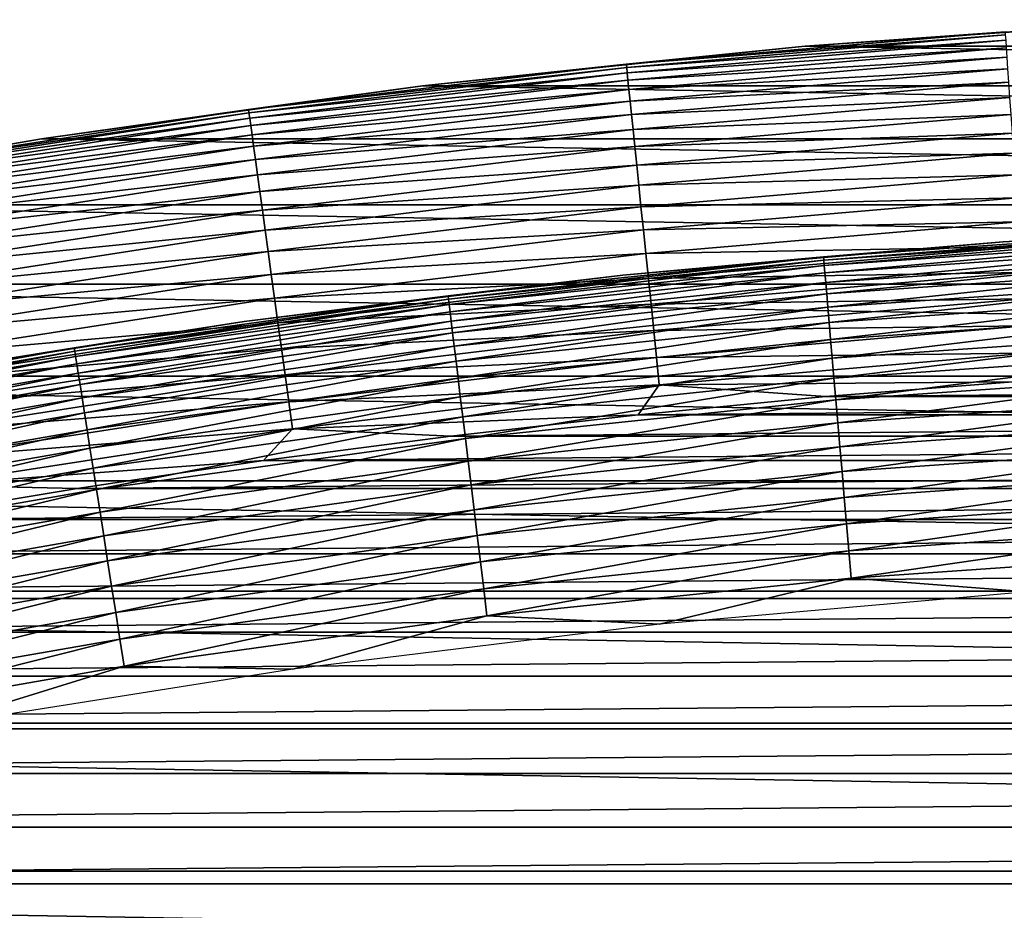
# Model space of a CAD drawing. Header units: millimetres. Extents: x -161 to 161, y -94 to 1149.
# Tile 251 of 656: x -79.97 to -77.17, y -28.38 to -25.84. Entities that reach past the tile are written whole.
import ezdxf

# ---------------------------------------------------------------- set-up
doc = ezdxf.new("R2010")
doc.units = ezdxf.units.MM
doc.header["$LTSCALE"] = 81.481481
for name, color, linetype in [('433', 7, 'CONTINUOUS'), ('434', 7, 'CONTINUOUS'), ('435', 7, 'CONTINUOUS'), ('437', 7, 'CONTINUOUS'), ('438', 7, 'CONTINUOUS')]:
    doc.layers.add(name, color=color, linetype=linetype)

msp = doc.modelspace()

# ---------------------------------------------------------------- linework, layer by layer
at = {"layer": '433', "linetype": 'CONTINUOUS'}
for points in [[(-77.145, -26.8749, -46.2096), (-77.679, -26.917, -46.2096), (-72.855, -26.8749, -46.2096), (-77.145, -26.8749, -46.2096)], [(-72.855, -26.8749, -46.2096), (-77.679, -26.917, -46.2096), (-72.321, -26.917, -46.2096), (-72.855, -26.8749, -46.2096)], [(-77.679, -26.917, -46.2096), (-78.2132, -26.9685, -46.2096), (-72.321, -26.917, -46.2096), (-77.679, -26.917, -46.2096)], [(-72.321, -26.917, -46.2096), (-78.2132, -26.9685, -46.2096), (-71.7868, -26.9685, -46.2096), (-72.321, -26.917, -46.2096)], [(-78.2132, -26.9685, -46.2096), (-78.7469, -27.0294, -46.2096), (-71.7868, -26.9685, -46.2096), (-78.2132, -26.9685, -46.2096)], [(-71.7868, -26.9685, -46.2096), (-78.7469, -27.0294, -46.2096), (-71.253, -27.0294, -46.2096), (-71.7868, -26.9685, -46.2096)], [(-78.7469, -27.0294, -46.2096), (-79.2798, -27.0995, -46.2096), (-71.253, -27.0294, -46.2096), (-78.7469, -27.0294, -46.2096)], [(-71.253, -27.0294, -46.2096), (-79.2798, -27.0995, -46.2096), (-70.7201, -27.0995, -46.2096), (-71.253, -27.0294, -46.2096)], [(-79.2798, -27.0995, -46.2096), (-79.8114, -27.179, -46.2096), (-70.7201, -27.0995, -46.2096), (-79.2798, -27.0995, -46.2096)], [(-70.7201, -27.0995, -46.2096), (-79.8114, -27.179, -46.2096), (-70.1886, -27.179, -46.2096), (-70.7201, -27.0995, -46.2096)], [(-79.8114, -27.179, -46.2096), (-80.3411, -27.2675, -46.2096), (-70.1886, -27.179, -46.2096), (-79.8114, -27.179, -46.2096)], [(-70.1886, -27.179, -46.2096), (-80.3411, -27.2675, -46.2096), (-69.6589, -27.2675, -46.2096), (-70.1886, -27.179, -46.2096)], [(-80.3411, -27.2675, -46.2096), (-80.8685, -27.3652, -46.2096), (-69.6589, -27.2675, -46.2096), (-80.3411, -27.2675, -46.2096)], [(-69.6589, -27.2675, -46.2096), (-80.8685, -27.3652, -46.2096), (-69.1315, -27.3652, -46.2096), (-69.6589, -27.2675, -46.2096)], [(-80.8685, -27.3652, -46.2096), (-81.3931, -27.4719, -46.2096), (-69.1315, -27.3652, -46.2096), (-80.8685, -27.3652, -46.2096)], [(-69.1315, -27.3652, -46.2096), (-81.3931, -27.4719, -46.2096), (-68.6068, -27.4719, -46.2096), (-69.1315, -27.3652, -46.2096)], [(-81.3931, -27.4719, -46.2096), (-81.9163, -27.588, -46.2096), (-68.6068, -27.4719, -46.2096), (-81.3931, -27.4719, -46.2096)], [(-68.6068, -27.4719, -46.2096), (-81.9163, -27.588, -46.2096), (-68.0837, -27.588, -46.2096), (-68.6068, -27.4719, -46.2096)], [(-81.9163, -27.588, -46.2096), (-82.4382, -27.7134, -46.2096), (-68.0837, -27.588, -46.2096), (-81.9163, -27.588, -46.2096)], [(-68.0837, -27.588, -46.2096), (-82.4382, -27.7134, -46.2096), (-67.5617, -27.7134, -46.2096), (-68.0837, -27.588, -46.2096)], [(-82.4382, -27.7134, -46.2096), (-82.9584, -27.848, -46.2096), (-67.5617, -27.7134, -46.2096), (-82.4382, -27.7134, -46.2096)], [(-67.5617, -27.7134, -46.2096), (-82.9584, -27.848, -46.2096), (-67.0416, -27.848, -46.2096), (-67.5617, -27.7134, -46.2096)], [(-82.9584, -27.848, -46.2096), (-83.4764, -27.9916, -46.2096), (-67.0416, -27.848, -46.2096), (-82.9584, -27.848, -46.2096)], [(-67.0416, -27.848, -46.2096), (-83.4764, -27.9916, -46.2096), (-66.5236, -27.9916, -46.2096), (-67.0416, -27.848, -46.2096)], [(-83.4764, -27.9916, -46.2096), (-83.9917, -28.1442, -46.2096), (-66.5236, -27.9916, -46.2096), (-83.4764, -27.9916, -46.2096)], [(-66.5236, -27.9916, -46.2096), (-83.9917, -28.1442, -46.2096), (-66.0083, -28.1442, -46.2096), (-66.5236, -27.9916, -46.2096)], [(-83.9917, -28.1442, -46.2096), (-84.5038, -28.3056, -46.2096), (-66.0083, -28.1442, -46.2096), (-83.9917, -28.1442, -46.2096)], [(-66.0083, -28.1442, -46.2096), (-84.5038, -28.3056, -46.2096), (-65.4962, -28.3056, -46.2096), (-66.0083, -28.1442, -46.2096)], [(-84.5038, -28.3056, -46.2096), (-85.0123, -28.4757, -46.2096), (-65.4962, -28.3056, -46.2096), (-84.5038, -28.3056, -46.2096)], [(-65.4962, -28.3056, -46.2096), (-85.0123, -28.4757, -46.2096), (-64.9877, -28.4757, -46.2096), (-65.4962, -28.3056, -46.2096)]]:
    msp.add_3dface(points, dxfattribs=at)
at = {"layer": '434', "linetype": 'CONTINUOUS'}
for points in [[(-76.6435, -25.8426, -66.2096), (-72.2627, -25.9182, -66.2096), (-77.7373, -25.9182, -66.2096), (-76.6435, -25.8426, -66.2096)], [(-77.7373, -25.9182, -66.2096), (-71.1734, -26.0315, -66.2096), (-78.8266, -26.0315, -66.2096), (-77.7373, -25.9182, -66.2096)], [(-72.2627, -25.9182, -66.2096), (-71.1734, -26.0315, -66.2096), (-77.7373, -25.9182, -66.2096), (-72.2627, -25.9182, -66.2096)], [(-78.8266, -26.0315, -66.2096), (-70.0872, -26.1825, -66.2096), (-79.9128, -26.1825, -66.2096), (-78.8266, -26.0315, -66.2096)], [(-71.1734, -26.0315, -66.2096), (-70.0872, -26.1825, -66.2096), (-78.8266, -26.0315, -66.2096), (-71.1734, -26.0315, -66.2096)], [(-79.9128, -26.1825, -66.2096), (-69.0073, -26.3707, -66.2096), (-80.9927, -26.3707, -66.2096), (-79.9128, -26.1825, -66.2096)], [(-70.0872, -26.1825, -66.2096), (-69.0073, -26.3707, -66.2096), (-79.9128, -26.1825, -66.2096), (-70.0872, -26.1825, -66.2096)], [(-80.9927, -26.3707, -66.2096), (-67.9354, -26.596, -66.2096), (-82.0646, -26.596, -66.2096), (-80.9927, -26.3707, -66.2096)], [(-69.0073, -26.3707, -66.2096), (-67.9354, -26.596, -66.2096), (-80.9927, -26.3707, -66.2096), (-69.0073, -26.3707, -66.2096)], [(-82.0646, -26.596, -66.2096), (-66.8705, -26.8585, -66.2096), (-83.1295, -26.8585, -66.2096), (-82.0646, -26.596, -66.2096)], [(-67.9354, -26.596, -66.2096), (-66.8705, -26.8585, -66.2096), (-82.0646, -26.596, -66.2096), (-67.9354, -26.596, -66.2096)], [(-83.1295, -26.8585, -66.2096), (-65.8162, -27.1572, -66.2096), (-84.1838, -27.1572, -66.2096), (-83.1295, -26.8585, -66.2096)], [(-66.8705, -26.8585, -66.2096), (-65.8162, -27.1572, -66.2096), (-83.1295, -26.8585, -66.2096), (-66.8705, -26.8585, -66.2096)], [(-84.1838, -27.1572, -66.2096), (-64.773, -27.4923, -66.2096), (-85.227, -27.4923, -66.2096), (-84.1838, -27.1572, -66.2096)], [(-65.8162, -27.1572, -66.2096), (-64.773, -27.4923, -66.2096), (-84.1838, -27.1572, -66.2096), (-65.8162, -27.1572, -66.2096)], [(-85.227, -27.4923, -66.2096), (-63.7409, -27.8634, -66.2096), (-86.2591, -27.8634, -66.2096), (-85.227, -27.4923, -66.2096)], [(-64.773, -27.4923, -66.2096), (-63.7409, -27.8634, -66.2096), (-85.227, -27.4923, -66.2096), (-64.773, -27.4923, -66.2096)], [(-86.2591, -27.8634, -66.2096), (-62.7235, -28.2695, -66.2096), (-87.2765, -28.2695, -66.2096), (-86.2591, -27.8634, -66.2096)], [(-63.7409, -27.8634, -66.2096), (-62.7235, -28.2695, -66.2096), (-86.2591, -27.8634, -66.2096), (-63.7409, -27.8634, -66.2096)], [(-87.2765, -28.2695, -66.2096), (-61.7203, -28.7107, -66.2096), (-88.2797, -28.7107, -66.2096), (-87.2765, -28.2695, -66.2096)], [(-62.7235, -28.2695, -66.2096), (-61.7203, -28.7107, -66.2096), (-87.2765, -28.2695, -66.2096), (-62.7235, -28.2695, -66.2096)]]:
    msp.add_3dface(points, dxfattribs=at)
at = {"layer": '435', "linetype": 'CONTINUOUS'}
for points in [[(-76.6435, -25.8426, -66.2096), (-77.7373, -25.9182, -66.2096), (-76.6434, -25.8426, -47.2096), (-76.6435, -25.8426, -66.2096)], [(-76.6434, -25.8426, -47.2096), (-77.7373, -25.9182, -66.2096), (-77.7369, -25.9182, -47.2096), (-76.6434, -25.8426, -47.2096)], [(-77.7369, -25.9182, -47.2096), (-78.8266, -26.0315, -66.2096), (-78.827, -26.0315, -47.2096), (-77.7369, -25.9182, -47.2096)], [(-77.7373, -25.9182, -66.2096), (-78.8266, -26.0315, -66.2096), (-77.7369, -25.9182, -47.2096), (-77.7373, -25.9182, -66.2096)], [(-78.8266, -26.0315, -66.2096), (-79.9128, -26.1825, -66.2096), (-78.827, -26.0315, -47.2096), (-78.8266, -26.0315, -66.2096)], [(-78.827, -26.0315, -47.2096), (-79.9128, -26.1825, -66.2096), (-79.9127, -26.1824, -47.2096), (-78.827, -26.0315, -47.2096)], [(-79.9128, -26.1825, -66.2096), (-80.9927, -26.3707, -66.2096), (-79.9127, -26.1824, -47.2096), (-79.9128, -26.1825, -66.2096)], [(-79.9127, -26.1824, -47.2096), (-80.9927, -26.3707, -66.2096), (-80.9924, -26.3706, -47.2096), (-79.9127, -26.1824, -47.2096)]]:
    msp.add_3dface(points, dxfattribs=at)
at = {"layer": '437', "linetype": 'CONTINUOUS'}
for points in [[(-76.6434, -25.8426, -47.2096), (-77.7369, -25.9182, -47.2096), (-77.1665, -25.877, -47.1325), (-76.6434, -25.8426, -47.2096)], [(-77.7369, -25.9182, -47.2096), (-78.2466, -25.9694, -47.1325), (-77.1665, -25.877, -47.1325), (-77.7369, -25.9182, -47.2096)], [(-78.2466, -25.9694, -47.1325), (-77.1659, -25.8861, -47.0544), (-77.1665, -25.877, -47.1325), (-78.2466, -25.9694, -47.1325)], [(-78.2456, -25.9785, -47.0544), (-77.1659, -25.8861, -47.0544), (-78.2466, -25.9694, -47.1325), (-78.2456, -25.9785, -47.0544)], [(-78.2456, -25.9785, -47.0544), (-77.1648, -25.9013, -46.9773), (-77.1659, -25.8861, -47.0544), (-78.2456, -25.9785, -47.0544)], [(-77.7369, -25.9182, -47.2096), (-78.827, -26.0315, -47.2096), (-78.2466, -25.9694, -47.1325), (-77.7369, -25.9182, -47.2096)], [(-78.2441, -25.9937, -46.9773), (-77.1648, -25.9013, -46.9773), (-78.2456, -25.9785, -47.0544), (-78.2441, -25.9937, -46.9773)], [(-78.2441, -25.9937, -46.9773), (-77.1634, -25.9225, -46.9017), (-77.1648, -25.9013, -46.9773), (-78.2441, -25.9937, -46.9773)], [(-78.2419, -26.0148, -46.9017), (-77.1634, -25.9225, -46.9017), (-78.2441, -25.9937, -46.9773), (-78.2419, -26.0148, -46.9017)], [(-78.2419, -26.0148, -46.9017), (-77.1615, -25.9495, -46.8279), (-77.1634, -25.9225, -46.9017), (-78.2419, -26.0148, -46.9017)], [(-78.827, -26.0315, -47.2096), (-79.3229, -26.0987, -47.1325), (-78.2466, -25.9694, -47.1325), (-78.827, -26.0315, -47.2096)], [(-79.3229, -26.0987, -47.1325), (-78.2456, -25.9785, -47.0544), (-78.2466, -25.9694, -47.1325), (-79.3229, -26.0987, -47.1325)], [(-78.2391, -26.0418, -46.8279), (-77.1615, -25.9495, -46.8279), (-78.2419, -26.0148, -46.9017), (-78.2391, -26.0418, -46.8279)], [(-78.2391, -26.0418, -46.8279), (-77.1593, -25.9823, -46.7565), (-77.1615, -25.9495, -46.8279), (-78.2391, -26.0418, -46.8279)], [(-79.3216, -26.1077, -47.0544), (-78.2456, -25.9785, -47.0544), (-79.3229, -26.0987, -47.1325), (-79.3216, -26.1077, -47.0544)], [(-79.3216, -26.1077, -47.0544), (-78.2441, -25.9937, -46.9773), (-78.2456, -25.9785, -47.0544), (-79.3216, -26.1077, -47.0544)], [(-79.3196, -26.1228, -46.9773), (-78.2441, -25.9937, -46.9773), (-79.3216, -26.1077, -47.0544), (-79.3196, -26.1228, -46.9773)], [(-79.3196, -26.1228, -46.9773), (-78.2419, -26.0148, -46.9017), (-78.2441, -25.9937, -46.9773), (-79.3196, -26.1228, -46.9773)], [(-78.2358, -26.0744, -46.7565), (-77.1593, -25.9823, -46.7565), (-78.2391, -26.0418, -46.8279), (-78.2358, -26.0744, -46.7565)], [(-78.2358, -26.0744, -46.7565), (-77.1567, -26.0205, -46.6879), (-77.1593, -25.9823, -46.7565), (-78.2358, -26.0744, -46.7565)], [(-78.827, -26.0315, -47.2096), (-79.9127, -26.1824, -47.2096), (-79.3229, -26.0987, -47.1325), (-78.827, -26.0315, -47.2096)], [(-79.3167, -26.1438, -46.9017), (-78.2419, -26.0148, -46.9017), (-79.3196, -26.1228, -46.9773), (-79.3167, -26.1438, -46.9017)], [(-79.3167, -26.1438, -46.9017), (-78.2391, -26.0418, -46.8279), (-78.2419, -26.0148, -46.9017), (-79.3167, -26.1438, -46.9017)], [(-78.2319, -26.1126, -46.6879), (-77.1567, -26.0205, -46.6879), (-78.2358, -26.0744, -46.7565), (-78.2319, -26.1126, -46.6879)], [(-78.2319, -26.1126, -46.6879), (-77.1537, -26.064, -46.6225), (-77.1567, -26.0205, -46.6879), (-78.2319, -26.1126, -46.6879)], [(-79.313, -26.1707, -46.8279), (-78.2391, -26.0418, -46.8279), (-79.3167, -26.1438, -46.9017), (-79.313, -26.1707, -46.8279)], [(-79.313, -26.1707, -46.8279), (-78.2358, -26.0744, -46.7565), (-78.2391, -26.0418, -46.8279), (-79.313, -26.1707, -46.8279)], [(-79.3085, -26.2032, -46.7565), (-78.2358, -26.0744, -46.7565), (-79.313, -26.1707, -46.8279), (-79.3085, -26.2032, -46.7565)], [(-79.3085, -26.2032, -46.7565), (-78.2319, -26.1126, -46.6879), (-78.2358, -26.0744, -46.7565), (-79.3085, -26.2032, -46.7565)], [(-78.2274, -26.1559, -46.6225), (-77.1537, -26.064, -46.6225), (-78.2319, -26.1126, -46.6879), (-78.2274, -26.1559, -46.6225)], [(-78.2274, -26.1559, -46.6225), (-77.1504, -26.1125, -46.5607), (-77.1537, -26.064, -46.6225), (-78.2274, -26.1559, -46.6225)], [(-79.9127, -26.1824, -47.2096), (-80.3941, -26.2646, -47.1325), (-79.3229, -26.0987, -47.1325), (-79.9127, -26.1824, -47.2096)], [(-80.3941, -26.2646, -47.1325), (-79.3216, -26.1077, -47.0544), (-79.3229, -26.0987, -47.1325), (-80.3941, -26.2646, -47.1325)], [(-80.3926, -26.2736, -47.0544), (-79.3216, -26.1077, -47.0544), (-80.3941, -26.2646, -47.1325), (-80.3926, -26.2736, -47.0544)], [(-80.3926, -26.2736, -47.0544), (-79.3196, -26.1228, -46.9773), (-79.3216, -26.1077, -47.0544), (-80.3926, -26.2736, -47.0544)], [(-79.3033, -26.2412, -46.6879), (-78.2319, -26.1126, -46.6879), (-79.3085, -26.2032, -46.7565), (-79.3033, -26.2412, -46.6879)], [(-79.3033, -26.2412, -46.6879), (-78.2274, -26.1559, -46.6225), (-78.2319, -26.1126, -46.6879), (-79.3033, -26.2412, -46.6879)], [(-78.2224, -26.2043, -46.5607), (-77.1504, -26.1125, -46.5607), (-78.2274, -26.1559, -46.6225), (-78.2224, -26.2043, -46.5607)], [(-78.2224, -26.2043, -46.5607), (-77.1467, -26.1657, -46.5029), (-77.1504, -26.1125, -46.5607), (-78.2224, -26.2043, -46.5607)], [(-80.39, -26.2886, -46.9773), (-79.3196, -26.1228, -46.9773), (-80.3926, -26.2736, -47.0544), (-80.39, -26.2886, -46.9773)], [(-80.39, -26.2886, -46.9773), (-79.3167, -26.1438, -46.9017), (-79.3196, -26.1228, -46.9773), (-80.39, -26.2886, -46.9773)], [(-80.3864, -26.3095, -46.9017), (-79.3167, -26.1438, -46.9017), (-80.39, -26.2886, -46.9773), (-80.3864, -26.3095, -46.9017)], [(-80.3864, -26.3095, -46.9017), (-79.313, -26.1707, -46.8279), (-79.3167, -26.1438, -46.9017), (-80.3864, -26.3095, -46.9017)], [(-80.3818, -26.3363, -46.8279), (-79.313, -26.1707, -46.8279), (-80.3864, -26.3095, -46.9017), (-80.3818, -26.3363, -46.8279)], [(-80.3818, -26.3363, -46.8279), (-79.3085, -26.2032, -46.7565), (-79.313, -26.1707, -46.8279), (-80.3818, -26.3363, -46.8279)], [(-79.2974, -26.2844, -46.6225), (-78.2274, -26.1559, -46.6225), (-79.3033, -26.2412, -46.6879), (-79.2974, -26.2844, -46.6225)], [(-79.2974, -26.2844, -46.6225), (-78.2224, -26.2043, -46.5607), (-78.2274, -26.1559, -46.6225), (-79.2974, -26.2844, -46.6225)], [(-78.217, -26.2573, -46.5029), (-77.1467, -26.1657, -46.5029), (-78.2224, -26.2043, -46.5607), (-78.217, -26.2573, -46.5029)], [(-78.217, -26.2573, -46.5029), (-77.1428, -26.2233, -46.4496), (-77.1467, -26.1657, -46.5029), (-78.217, -26.2573, -46.5029)], [(-79.9127, -26.1824, -47.2096), (-80.9924, -26.3706, -47.2096), (-80.3941, -26.2646, -47.1325), (-79.9127, -26.1824, -47.2096)], [(-80.3762, -26.3686, -46.7565), (-79.3085, -26.2032, -46.7565), (-80.3818, -26.3363, -46.8279), (-80.3762, -26.3686, -46.7565)], [(-80.3762, -26.3686, -46.7565), (-79.3033, -26.2412, -46.6879), (-79.3085, -26.2032, -46.7565), (-80.3762, -26.3686, -46.7565)], [(-79.2907, -26.3326, -46.5607), (-78.2224, -26.2043, -46.5607), (-79.2974, -26.2844, -46.6225), (-79.2907, -26.3326, -46.5607)], [(-79.2907, -26.3326, -46.5607), (-78.217, -26.2573, -46.5029), (-78.2224, -26.2043, -46.5607), (-79.2907, -26.3326, -46.5607)], [(-78.2111, -26.3147, -46.4496), (-77.1428, -26.2233, -46.4496), (-78.217, -26.2573, -46.5029), (-78.2111, -26.3147, -46.4496)], [(-78.2111, -26.3147, -46.4496), (-77.1386, -26.2848, -46.4009), (-77.1428, -26.2233, -46.4496), (-78.2111, -26.3147, -46.4496)], [(-80.3697, -26.4064, -46.6879), (-79.3033, -26.2412, -46.6879), (-80.3762, -26.3686, -46.7565), (-80.3697, -26.4064, -46.6879)], [(-80.3697, -26.4064, -46.6879), (-79.2974, -26.2844, -46.6225), (-79.3033, -26.2412, -46.6879), (-80.3697, -26.4064, -46.6879)], [(-80.3623, -26.4494, -46.6225), (-79.2974, -26.2844, -46.6225), (-80.3697, -26.4064, -46.6879), (-80.3623, -26.4494, -46.6225)], [(-80.3623, -26.4494, -46.6225), (-79.2907, -26.3326, -46.5607), (-79.2974, -26.2844, -46.6225), (-80.3623, -26.4494, -46.6225)], [(-79.2835, -26.3854, -46.5029), (-78.217, -26.2573, -46.5029), (-79.2907, -26.3326, -46.5607), (-79.2835, -26.3854, -46.5029)], [(-79.2835, -26.3854, -46.5029), (-78.2111, -26.3147, -46.4496), (-78.217, -26.2573, -46.5029), (-79.2835, -26.3854, -46.5029)], [(-78.2048, -26.3761, -46.4009), (-77.1386, -26.2848, -46.4009), (-78.2111, -26.3147, -46.4496), (-78.2048, -26.3761, -46.4009)], [(-78.2048, -26.3761, -46.4009), (-77.1341, -26.35, -46.3572), (-77.1386, -26.2848, -46.4009), (-78.2048, -26.3761, -46.4009)], [(-80.354, -26.4973, -46.5607), (-79.2907, -26.3326, -46.5607), (-80.3623, -26.4494, -46.6225), (-80.354, -26.4973, -46.5607)], [(-80.354, -26.4973, -46.5607), (-79.2835, -26.3854, -46.5029), (-79.2907, -26.3326, -46.5607), (-80.354, -26.4973, -46.5607)], [(-79.2756, -26.4425, -46.4496), (-78.2111, -26.3147, -46.4496), (-79.2835, -26.3854, -46.5029), (-79.2756, -26.4425, -46.4496)], [(-79.2756, -26.4425, -46.4496), (-78.2048, -26.3761, -46.4009), (-78.2111, -26.3147, -46.4496), (-79.2756, -26.4425, -46.4496)], [(-78.1981, -26.4411, -46.3572), (-77.1341, -26.35, -46.3572), (-78.2048, -26.3761, -46.4009), (-78.1981, -26.4411, -46.3572)], [(-78.1981, -26.4411, -46.3572), (-77.1295, -26.4184, -46.3187), (-77.1341, -26.35, -46.3572), (-78.1981, -26.4411, -46.3572)], [(-80.345, -26.5498, -46.5029), (-79.2835, -26.3854, -46.5029), (-80.354, -26.4973, -46.5607), (-80.345, -26.5498, -46.5029)], [(-80.345, -26.5498, -46.5029), (-79.2756, -26.4425, -46.4496), (-79.2835, -26.3854, -46.5029), (-80.345, -26.5498, -46.5029)], [(-79.2672, -26.5037, -46.4009), (-78.2048, -26.3761, -46.4009), (-79.2756, -26.4425, -46.4496), (-79.2672, -26.5037, -46.4009)], [(-79.2672, -26.5037, -46.4009), (-78.1981, -26.4411, -46.3572), (-78.2048, -26.3761, -46.4009), (-79.2672, -26.5037, -46.4009)], [(-78.1911, -26.5093, -46.3187), (-77.1295, -26.4184, -46.3187), (-78.1981, -26.4411, -46.3572), (-78.1911, -26.5093, -46.3187)], [(-78.1911, -26.5093, -46.3187), (-77.1246, -26.4896, -46.2858), (-77.1295, -26.4184, -46.3187), (-78.1911, -26.5093, -46.3187)], [(-80.3352, -26.6066, -46.4496), (-79.2756, -26.4425, -46.4496), (-80.345, -26.5498, -46.5029), (-80.3352, -26.6066, -46.4496)], [(-80.3352, -26.6066, -46.4496), (-79.2672, -26.5037, -46.4009), (-79.2756, -26.4425, -46.4496), (-80.3352, -26.6066, -46.4496)], [(-79.2583, -26.5684, -46.3572), (-78.1981, -26.4411, -46.3572), (-79.2672, -26.5037, -46.4009), (-79.2583, -26.5684, -46.3572)], [(-79.2583, -26.5684, -46.3572), (-78.1911, -26.5093, -46.3187), (-78.1981, -26.4411, -46.3572), (-79.2583, -26.5684, -46.3572)], [(-80.3247, -26.6674, -46.4009), (-79.2672, -26.5037, -46.4009), (-80.3352, -26.6066, -46.4496), (-80.3247, -26.6674, -46.4009)], [(-80.3247, -26.6674, -46.4009), (-79.2583, -26.5684, -46.3572), (-79.2672, -26.5037, -46.4009), (-80.3247, -26.6674, -46.4009)], [(-78.1838, -26.5802, -46.2858), (-77.1246, -26.4896, -46.2858), (-78.1911, -26.5093, -46.3187), (-78.1838, -26.5802, -46.2858)], [(-78.1838, -26.5802, -46.2858), (-77.1196, -26.5632, -46.2586), (-77.1246, -26.4896, -46.2858), (-78.1838, -26.5802, -46.2858)], [(-79.249, -26.6363, -46.3187), (-78.1911, -26.5093, -46.3187), (-79.2583, -26.5684, -46.3572), (-79.249, -26.6363, -46.3187)], [(-79.249, -26.6363, -46.3187), (-78.1838, -26.5802, -46.2858), (-78.1911, -26.5093, -46.3187), (-79.249, -26.6363, -46.3187)], [(-78.1762, -26.6536, -46.2586), (-77.1196, -26.5632, -46.2586), (-78.1838, -26.5802, -46.2858), (-78.1762, -26.6536, -46.2586)], [(-78.1762, -26.6536, -46.2586), (-77.1144, -26.6386, -46.2372), (-77.1196, -26.5632, -46.2586), (-78.1762, -26.6536, -46.2586)], [(-80.3136, -26.7318, -46.3572), (-79.2583, -26.5684, -46.3572), (-80.3247, -26.6674, -46.4009), (-80.3136, -26.7318, -46.3572)], [(-80.3136, -26.7318, -46.3572), (-79.249, -26.6363, -46.3187), (-79.2583, -26.5684, -46.3572), (-80.3136, -26.7318, -46.3572)], [(-79.2393, -26.707, -46.2858), (-78.1838, -26.5802, -46.2858), (-79.249, -26.6363, -46.3187), (-79.2393, -26.707, -46.2858)], [(-79.2393, -26.707, -46.2858), (-78.1762, -26.6536, -46.2586), (-78.1838, -26.5802, -46.2858), (-79.2393, -26.707, -46.2858)], [(-80.3019, -26.7994, -46.3187), (-79.249, -26.6363, -46.3187), (-80.3136, -26.7318, -46.3572), (-80.3019, -26.7994, -46.3187)], [(-80.3019, -26.7994, -46.3187), (-79.2393, -26.707, -46.2858), (-79.249, -26.6363, -46.3187), (-80.3019, -26.7994, -46.3187)], [(-78.1685, -26.7288, -46.2372), (-77.1144, -26.6386, -46.2372), (-78.1762, -26.6536, -46.2586), (-78.1685, -26.7288, -46.2372)], [(-78.1685, -26.7288, -46.2372), (-77.1091, -26.7155, -46.2219), (-77.1144, -26.6386, -46.2372), (-78.1685, -26.7288, -46.2372)], [(-79.2292, -26.78, -46.2586), (-78.1762, -26.6536, -46.2586), (-79.2393, -26.707, -46.2858), (-79.2292, -26.78, -46.2586)], [(-79.2292, -26.78, -46.2586), (-78.1685, -26.7288, -46.2372), (-78.1762, -26.6536, -46.2586), (-79.2292, -26.78, -46.2586)], [(-80.2898, -26.8697, -46.2858), (-79.2393, -26.707, -46.2858), (-80.3019, -26.7994, -46.3187), (-80.2898, -26.8697, -46.2858)], [(-80.2898, -26.8697, -46.2858), (-79.2292, -26.78, -46.2586), (-79.2393, -26.707, -46.2858), (-80.2898, -26.8697, -46.2858)], [(-79.2189, -26.855, -46.2372), (-78.1685, -26.7288, -46.2372), (-79.2292, -26.78, -46.2586), (-79.2189, -26.855, -46.2372)], [(-79.2189, -26.855, -46.2372), (-78.1606, -26.8055, -46.2219), (-78.1685, -26.7288, -46.2372), (-79.2189, -26.855, -46.2372)], [(-78.1606, -26.8055, -46.2219), (-77.1091, -26.7155, -46.2219), (-78.1685, -26.7288, -46.2372), (-78.1606, -26.8055, -46.2219)], [(-78.1606, -26.8055, -46.2219), (-77.1038, -26.7934, -46.2126), (-77.1091, -26.7155, -46.2219), (-78.1606, -26.8055, -46.2219)], [(-80.2773, -26.9424, -46.2586), (-79.2292, -26.78, -46.2586), (-80.2898, -26.8697, -46.2858), (-80.2773, -26.9424, -46.2586)], [(-80.2773, -26.9424, -46.2586), (-79.2189, -26.855, -46.2372), (-79.2292, -26.78, -46.2586), (-80.2773, -26.9424, -46.2586)], [(-79.2084, -26.9314, -46.2219), (-78.1606, -26.8055, -46.2219), (-79.2189, -26.855, -46.2372), (-79.2084, -26.9314, -46.2219)], [(-79.2084, -26.9314, -46.2219), (-78.1526, -26.8832, -46.2126), (-78.1606, -26.8055, -46.2219), (-79.2084, -26.9314, -46.2219)], [(-78.1526, -26.8832, -46.2126), (-77.1038, -26.7934, -46.2126), (-78.1606, -26.8055, -46.2219), (-78.1526, -26.8832, -46.2126)], [(-78.1526, -26.8832, -46.2126), (-77.145, -26.8749, -46.2096), (-77.1038, -26.7934, -46.2126), (-78.1526, -26.8832, -46.2126)], [(-80.2644, -27.0169, -46.2372), (-79.2189, -26.855, -46.2372), (-80.2773, -26.9424, -46.2586), (-80.2644, -27.0169, -46.2372)], [(-80.2644, -27.0169, -46.2372), (-79.2084, -26.9314, -46.2219), (-79.2189, -26.855, -46.2372), (-80.2644, -27.0169, -46.2372)], [(-79.1978, -27.0087, -46.2126), (-78.1526, -26.8832, -46.2126), (-79.2084, -26.9314, -46.2219), (-79.1978, -27.0087, -46.2126)], [(-79.1978, -27.0087, -46.2126), (-78.2132, -26.9685, -46.2096), (-78.1526, -26.8832, -46.2126), (-79.1978, -27.0087, -46.2126)], [(-78.2132, -26.9685, -46.2096), (-77.679, -26.917, -46.2096), (-78.1526, -26.8832, -46.2126), (-78.2132, -26.9685, -46.2096)], [(-77.679, -26.917, -46.2096), (-77.145, -26.8749, -46.2096), (-78.1526, -26.8832, -46.2126), (-77.679, -26.917, -46.2096)], [(-80.2513, -27.0929, -46.2219), (-79.2084, -26.9314, -46.2219), (-80.2644, -27.0169, -46.2372), (-80.2513, -27.0929, -46.2219)], [(-80.2513, -27.0929, -46.2219), (-79.1978, -27.0087, -46.2126), (-79.2084, -26.9314, -46.2219), (-80.2513, -27.0929, -46.2219)], [(-78.7469, -27.0294, -46.2096), (-78.2132, -26.9685, -46.2096), (-79.1978, -27.0087, -46.2126), (-78.7469, -27.0294, -46.2096)], [(-80.2381, -27.1698, -46.2126), (-79.1978, -27.0087, -46.2126), (-80.2513, -27.0929, -46.2219), (-80.2381, -27.1698, -46.2126)], [(-80.2381, -27.1698, -46.2126), (-79.2798, -27.0995, -46.2096), (-79.1978, -27.0087, -46.2126), (-80.2381, -27.1698, -46.2126)], [(-79.2798, -27.0995, -46.2096), (-78.7469, -27.0294, -46.2096), (-79.1978, -27.0087, -46.2126), (-79.2798, -27.0995, -46.2096)], [(-79.8114, -27.179, -46.2096), (-79.2798, -27.0995, -46.2096), (-80.2381, -27.1698, -46.2126), (-79.8114, -27.179, -46.2096)], [(-80.3411, -27.2675, -46.2096), (-79.8114, -27.179, -46.2096), (-80.2381, -27.1698, -46.2126), (-80.3411, -27.2675, -46.2096)]]:
    msp.add_3dface(points, dxfattribs=at)
at = {"layer": '438', "color": 7, "linetype": 'CONTINUOUS', "true_color": 0xaaaaaa}
for points in [[(-76.0871, -26.419, -47.8096), (-76.6122, -26.4447, -47.7325), (-77.1729, -26.4759, -47.8096), (-76.0871, -26.419, -47.8096)], [(-76.6122, -26.4447, -47.7325), (-77.6849, -26.5189, -47.7325), (-77.1729, -26.4759, -47.8096), (-76.6122, -26.4447, -47.7325)], [(-77.6849, -26.5189, -47.7325), (-76.6122, -26.4447, -47.7325), (-77.6841, -26.528, -47.6544), (-77.6849, -26.5189, -47.7325)], [(-77.6841, -26.528, -47.6544), (-76.6122, -26.4447, -47.7325), (-76.6117, -26.4538, -47.6544), (-77.6841, -26.528, -47.6544)], [(-77.1729, -26.4759, -47.8096), (-77.6849, -26.5189, -47.7325), (-78.2561, -26.5706, -47.8096), (-77.1729, -26.4759, -47.8096)], [(-77.6841, -26.528, -47.6544), (-76.6117, -26.4538, -47.6544), (-77.6828, -26.5432, -47.5773), (-77.6841, -26.528, -47.6544)], [(-77.6828, -26.5432, -47.5773), (-76.6117, -26.4538, -47.6544), (-76.611, -26.4691, -47.5773), (-77.6828, -26.5432, -47.5773)], [(-77.6828, -26.5432, -47.5773), (-76.611, -26.4691, -47.5773), (-77.681, -26.5643, -47.5017), (-77.6828, -26.5432, -47.5773)], [(-77.681, -26.5643, -47.5017), (-76.611, -26.4691, -47.5773), (-76.6099, -26.4903, -47.5017), (-77.681, -26.5643, -47.5017)], [(-77.681, -26.5643, -47.5017), (-76.6099, -26.4903, -47.5017), (-77.6786, -26.5914, -47.4279), (-77.681, -26.5643, -47.5017)], [(-77.6786, -26.5914, -47.4279), (-76.6099, -26.4903, -47.5017), (-76.6084, -26.5174, -47.4279), (-77.6786, -26.5914, -47.4279)], [(-77.6849, -26.5189, -47.7325), (-78.7544, -26.6301, -47.7325), (-78.2561, -26.5706, -47.8096), (-77.6849, -26.5189, -47.7325)], [(-78.7544, -26.6301, -47.7325), (-77.6849, -26.5189, -47.7325), (-78.7533, -26.6391, -47.6544), (-78.7544, -26.6301, -47.7325)], [(-78.7533, -26.6391, -47.6544), (-77.6849, -26.5189, -47.7325), (-77.6841, -26.528, -47.6544), (-78.7533, -26.6391, -47.6544)], [(-78.7533, -26.6391, -47.6544), (-77.6841, -26.528, -47.6544), (-78.7514, -26.6543, -47.5773), (-78.7533, -26.6391, -47.6544)], [(-78.7514, -26.6543, -47.5773), (-77.6841, -26.528, -47.6544), (-77.6828, -26.5432, -47.5773), (-78.7514, -26.6543, -47.5773)], [(-77.6786, -26.5914, -47.4279), (-76.6084, -26.5174, -47.4279), (-77.6758, -26.6241, -47.3565), (-77.6786, -26.5914, -47.4279)], [(-77.6758, -26.6241, -47.3565), (-76.6084, -26.5174, -47.4279), (-76.6067, -26.5501, -47.3565), (-77.6758, -26.6241, -47.3565)], [(-78.7514, -26.6543, -47.5773), (-77.6828, -26.5432, -47.5773), (-78.7489, -26.6753, -47.5017), (-78.7514, -26.6543, -47.5773)], [(-78.7489, -26.6753, -47.5017), (-77.6828, -26.5432, -47.5773), (-77.681, -26.5643, -47.5017), (-78.7489, -26.6753, -47.5017)], [(-78.7489, -26.6753, -47.5017), (-77.681, -26.5643, -47.5017), (-78.7456, -26.7023, -47.4279), (-78.7489, -26.6753, -47.5017)], [(-78.7456, -26.7023, -47.4279), (-77.681, -26.5643, -47.5017), (-77.6786, -26.5914, -47.4279), (-78.7456, -26.7023, -47.4279)], [(-77.6758, -26.6241, -47.3565), (-76.6067, -26.5501, -47.3565), (-77.6725, -26.6623, -47.2879), (-77.6758, -26.6241, -47.3565)], [(-77.6725, -26.6623, -47.2879), (-76.6067, -26.5501, -47.3565), (-76.6048, -26.5884, -47.2879), (-77.6725, -26.6623, -47.2879)], [(-78.2561, -26.5706, -47.8096), (-78.7544, -26.6301, -47.7325), (-79.3352, -26.7031, -47.8096), (-78.2561, -26.5706, -47.8096)], [(-78.7456, -26.7023, -47.4279), (-77.6786, -26.5914, -47.4279), (-78.7416, -26.7349, -47.3565), (-78.7456, -26.7023, -47.4279)], [(-78.7416, -26.7349, -47.3565), (-77.6786, -26.5914, -47.4279), (-77.6758, -26.6241, -47.3565), (-78.7416, -26.7349, -47.3565)], [(-77.6725, -26.6623, -47.2879), (-76.6048, -26.5884, -47.2879), (-77.6687, -26.7057, -47.2225), (-77.6725, -26.6623, -47.2879)], [(-77.6687, -26.7057, -47.2225), (-76.6048, -26.5884, -47.2879), (-76.6025, -26.632, -47.2225), (-77.6687, -26.7057, -47.2225)], [(-78.7544, -26.6301, -47.7325), (-79.8194, -26.7781, -47.7325), (-79.3352, -26.7031, -47.8096), (-78.7544, -26.6301, -47.7325)], [(-79.8194, -26.7781, -47.7325), (-78.7544, -26.6301, -47.7325), (-79.8179, -26.7871, -47.6544), (-79.8194, -26.7781, -47.7325)], [(-79.8179, -26.7871, -47.6544), (-78.7544, -26.6301, -47.7325), (-78.7533, -26.6391, -47.6544), (-79.8179, -26.7871, -47.6544)], [(-79.8179, -26.7871, -47.6544), (-78.7533, -26.6391, -47.6544), (-79.8156, -26.8022, -47.5773), (-79.8179, -26.7871, -47.6544)], [(-79.8156, -26.8022, -47.5773), (-78.7533, -26.6391, -47.6544), (-78.7514, -26.6543, -47.5773), (-79.8156, -26.8022, -47.5773)], [(-78.7416, -26.7349, -47.3565), (-77.6758, -26.6241, -47.3565), (-78.737, -26.7729, -47.2879), (-78.7416, -26.7349, -47.3565)], [(-78.737, -26.7729, -47.2879), (-77.6758, -26.6241, -47.3565), (-77.6725, -26.6623, -47.2879), (-78.737, -26.7729, -47.2879)], [(-77.6687, -26.7057, -47.2225), (-76.6025, -26.632, -47.2225), (-77.6645, -26.7541, -47.1607), (-77.6687, -26.7057, -47.2225)], [(-77.6645, -26.7541, -47.1607), (-76.6025, -26.632, -47.2225), (-76.6, -26.6805, -47.1607), (-77.6645, -26.7541, -47.1607)], [(-79.8156, -26.8022, -47.5773), (-78.7514, -26.6543, -47.5773), (-79.8123, -26.8231, -47.5017), (-79.8156, -26.8022, -47.5773)], [(-79.8123, -26.8231, -47.5017), (-78.7514, -26.6543, -47.5773), (-78.7489, -26.6753, -47.5017), (-79.8123, -26.8231, -47.5017)], [(-79.8123, -26.8231, -47.5017), (-78.7489, -26.6753, -47.5017), (-79.8081, -26.8499, -47.4279), (-79.8123, -26.8231, -47.5017)], [(-79.8081, -26.8499, -47.4279), (-78.7489, -26.6753, -47.5017), (-78.7456, -26.7023, -47.4279), (-79.8081, -26.8499, -47.4279)], [(-78.737, -26.7729, -47.2879), (-77.6725, -26.6623, -47.2879), (-78.7318, -26.8162, -47.2225), (-78.737, -26.7729, -47.2879)], [(-78.7318, -26.8162, -47.2225), (-77.6725, -26.6623, -47.2879), (-77.6687, -26.7057, -47.2225), (-78.7318, -26.8162, -47.2225)], [(-79.3352, -26.7031, -47.8096), (-79.8194, -26.7781, -47.7325), (-80.4091, -26.8732, -47.8096), (-79.3352, -26.7031, -47.8096)], [(-79.8081, -26.8499, -47.4279), (-78.7456, -26.7023, -47.4279), (-79.803, -26.8824, -47.3565), (-79.8081, -26.8499, -47.4279)], [(-79.803, -26.8824, -47.3565), (-78.7456, -26.7023, -47.4279), (-78.7416, -26.7349, -47.3565), (-79.803, -26.8824, -47.3565)], [(-77.6645, -26.7541, -47.1607), (-76.6, -26.6805, -47.1607), (-77.6599, -26.8073, -47.1029), (-77.6645, -26.7541, -47.1607)], [(-77.6599, -26.8073, -47.1029), (-76.6, -26.6805, -47.1607), (-76.5972, -26.7338, -47.1029), (-77.6599, -26.8073, -47.1029)], [(-78.7318, -26.8162, -47.2225), (-77.6687, -26.7057, -47.2225), (-78.7259, -26.8645, -47.1607), (-78.7318, -26.8162, -47.2225)], [(-78.7259, -26.8645, -47.1607), (-77.6687, -26.7057, -47.2225), (-77.6645, -26.7541, -47.1607), (-78.7259, -26.8645, -47.1607)], [(-79.803, -26.8824, -47.3565), (-78.7416, -26.7349, -47.3565), (-79.7971, -26.9202, -47.2879), (-79.803, -26.8824, -47.3565)], [(-79.7971, -26.9202, -47.2879), (-78.7416, -26.7349, -47.3565), (-78.737, -26.7729, -47.2879), (-79.7971, -26.9202, -47.2879)], [(-78.7259, -26.8645, -47.1607), (-77.6645, -26.7541, -47.1607), (-78.7195, -26.9174, -47.1029), (-78.7259, -26.8645, -47.1607)], [(-78.7195, -26.9174, -47.1029), (-77.6645, -26.7541, -47.1607), (-77.6599, -26.8073, -47.1029), (-78.7195, -26.9174, -47.1029)], [(-77.6599, -26.8073, -47.1029), (-76.5972, -26.7338, -47.1029), (-77.655, -26.8647, -47.0496), (-77.6599, -26.8073, -47.1029)], [(-77.655, -26.8647, -47.0496), (-76.5972, -26.7338, -47.1029), (-76.5942, -26.7914, -47.0496), (-77.655, -26.8647, -47.0496)], [(-79.8194, -26.7781, -47.7325), (-80.8786, -26.9628, -47.7325), (-80.4091, -26.8732, -47.8096), (-79.8194, -26.7781, -47.7325)], [(-80.8786, -26.9628, -47.7325), (-79.8194, -26.7781, -47.7325), (-80.8769, -26.9717, -47.6544), (-80.8786, -26.9628, -47.7325)], [(-80.8769, -26.9717, -47.6544), (-79.8194, -26.7781, -47.7325), (-79.8179, -26.7871, -47.6544), (-80.8769, -26.9717, -47.6544)], [(-80.8769, -26.9717, -47.6544), (-79.8179, -26.7871, -47.6544), (-80.874, -26.9867, -47.5773), (-80.8769, -26.9717, -47.6544)], [(-80.874, -26.9867, -47.5773), (-79.8179, -26.7871, -47.6544), (-79.8156, -26.8022, -47.5773), (-80.874, -26.9867, -47.5773)], [(-79.7971, -26.9202, -47.2879), (-78.737, -26.7729, -47.2879), (-79.7903, -26.9633, -47.2225), (-79.7971, -26.9202, -47.2879)], [(-79.7903, -26.9633, -47.2225), (-78.737, -26.7729, -47.2879), (-78.7318, -26.8162, -47.2225), (-79.7903, -26.9633, -47.2225)], [(-80.874, -26.9867, -47.5773), (-79.8156, -26.8022, -47.5773), (-80.87, -27.0075, -47.5017), (-80.874, -26.9867, -47.5773)], [(-80.87, -27.0075, -47.5017), (-79.8156, -26.8022, -47.5773), (-79.8123, -26.8231, -47.5017), (-80.87, -27.0075, -47.5017)], [(-79.7903, -26.9633, -47.2225), (-78.7318, -26.8162, -47.2225), (-79.7828, -27.0113, -47.1607), (-79.7903, -26.9633, -47.2225)], [(-79.7828, -27.0113, -47.1607), (-78.7318, -26.8162, -47.2225), (-78.7259, -26.8645, -47.1607), (-79.7828, -27.0113, -47.1607)], [(-78.7195, -26.9174, -47.1029), (-77.6599, -26.8073, -47.1029), (-78.7125, -26.9746, -47.0496), (-78.7195, -26.9174, -47.1029)], [(-78.7125, -26.9746, -47.0496), (-77.6599, -26.8073, -47.1029), (-77.655, -26.8647, -47.0496), (-78.7125, -26.9746, -47.0496)], [(-77.655, -26.8647, -47.0496), (-76.5942, -26.7914, -47.0496), (-77.6496, -26.9262, -47.0009), (-77.655, -26.8647, -47.0496)], [(-77.6496, -26.9262, -47.0009), (-76.5942, -26.7914, -47.0496), (-76.5911, -26.853, -47.0009), (-77.6496, -26.9262, -47.0009)], [(-80.87, -27.0075, -47.5017), (-79.8123, -26.8231, -47.5017), (-80.8649, -27.0342, -47.4279), (-80.87, -27.0075, -47.5017)], [(-80.8649, -27.0342, -47.4279), (-79.8123, -26.8231, -47.5017), (-79.8081, -26.8499, -47.4279), (-80.8649, -27.0342, -47.4279)], [(-80.8649, -27.0342, -47.4279), (-79.8081, -26.8499, -47.4279), (-80.8587, -27.0664, -47.3565), (-80.8649, -27.0342, -47.4279)], [(-80.8587, -27.0664, -47.3565), (-79.8081, -26.8499, -47.4279), (-79.803, -26.8824, -47.3565), (-80.8587, -27.0664, -47.3565)], [(-79.7828, -27.0113, -47.1607), (-78.7259, -26.8645, -47.1607), (-79.7746, -27.064, -47.1029), (-79.7828, -27.0113, -47.1607)], [(-79.7746, -27.064, -47.1029), (-78.7259, -26.8645, -47.1607), (-78.7195, -26.9174, -47.1029), (-79.7746, -27.064, -47.1029)], [(-78.7125, -26.9746, -47.0496), (-77.655, -26.8647, -47.0496), (-78.7051, -27.0359, -47.0009), (-78.7125, -26.9746, -47.0496)], [(-78.7051, -27.0359, -47.0009), (-77.655, -26.8647, -47.0496), (-77.6496, -26.9262, -47.0009), (-78.7051, -27.0359, -47.0009)], [(-77.6496, -26.9262, -47.0009), (-76.5911, -26.853, -47.0009), (-77.644, -26.9913, -46.9572), (-77.6496, -26.9262, -47.0009)], [(-77.644, -26.9913, -46.9572), (-76.5911, -26.853, -47.0009), (-76.5877, -26.9182, -46.9572), (-77.644, -26.9913, -46.9572)], [(-80.8587, -27.0664, -47.3565), (-79.803, -26.8824, -47.3565), (-80.8515, -27.1041, -47.2879), (-80.8587, -27.0664, -47.3565)], [(-80.8515, -27.1041, -47.2879), (-79.803, -26.8824, -47.3565), (-79.7971, -26.9202, -47.2879), (-80.8515, -27.1041, -47.2879)], [(-80.8515, -27.1041, -47.2879), (-79.7971, -26.9202, -47.2879), (-80.8432, -27.1469, -47.2225), (-80.8515, -27.1041, -47.2879)], [(-80.8432, -27.1469, -47.2225), (-79.7971, -26.9202, -47.2879), (-79.7903, -26.9633, -47.2225), (-80.8432, -27.1469, -47.2225)], [(-79.7746, -27.064, -47.1029), (-78.7195, -26.9174, -47.1029), (-79.7657, -27.121, -47.0496), (-79.7746, -27.064, -47.1029)], [(-79.7657, -27.121, -47.0496), (-78.7195, -26.9174, -47.1029), (-78.7125, -26.9746, -47.0496), (-79.7657, -27.121, -47.0496)], [(-78.7051, -27.0359, -47.0009), (-77.6496, -26.9262, -47.0009), (-78.6972, -27.1007, -46.9572), (-78.7051, -27.0359, -47.0009)], [(-78.6972, -27.1007, -46.9572), (-77.6496, -26.9262, -47.0009), (-77.644, -26.9913, -46.9572), (-78.6972, -27.1007, -46.9572)], [(-77.644, -26.9913, -46.9572), (-76.5877, -26.9182, -46.9572), (-77.6381, -27.0596, -46.9187), (-77.644, -26.9913, -46.9572)], [(-77.6381, -27.0596, -46.9187), (-76.5877, -26.9182, -46.9572), (-76.5841, -26.9867, -46.9187), (-77.6381, -27.0596, -46.9187)], [(-80.8432, -27.1469, -47.2225), (-79.7903, -26.9633, -47.2225), (-80.8341, -27.1946, -47.1607), (-80.8432, -27.1469, -47.2225)], [(-80.8341, -27.1946, -47.1607), (-79.7903, -26.9633, -47.2225), (-79.7828, -27.0113, -47.1607), (-80.8341, -27.1946, -47.1607)], [(-79.7657, -27.121, -47.0496), (-78.7125, -26.9746, -47.0496), (-79.7561, -27.182, -47.0009), (-79.7657, -27.121, -47.0496)], [(-79.7561, -27.182, -47.0009), (-78.7125, -26.9746, -47.0496), (-78.7051, -27.0359, -47.0009), (-79.7561, -27.182, -47.0009)], [(-80.8341, -27.1946, -47.1607), (-79.7828, -27.0113, -47.1607), (-80.824, -27.247, -47.1029), (-80.8341, -27.1946, -47.1607)], [(-80.824, -27.247, -47.1029), (-79.7828, -27.0113, -47.1607), (-79.7746, -27.064, -47.1029), (-80.824, -27.247, -47.1029)], [(-78.6972, -27.1007, -46.9572), (-77.644, -26.9913, -46.9572), (-78.6889, -27.1688, -46.9187), (-78.6972, -27.1007, -46.9572)], [(-78.6889, -27.1688, -46.9187), (-77.644, -26.9913, -46.9572), (-77.6381, -27.0596, -46.9187), (-78.6889, -27.1688, -46.9187)], [(-77.6381, -27.0596, -46.9187), (-76.5841, -26.9867, -46.9187), (-77.632, -27.1307, -46.8858), (-77.6381, -27.0596, -46.9187)], [(-77.632, -27.1307, -46.8858), (-76.5841, -26.9867, -46.9187), (-76.5804, -27.058, -46.8858), (-77.632, -27.1307, -46.8858)], [(-79.7561, -27.182, -47.0009), (-78.7051, -27.0359, -47.0009), (-79.746, -27.2465, -46.9572), (-79.7561, -27.182, -47.0009)], [(-79.746, -27.2465, -46.9572), (-78.7051, -27.0359, -47.0009), (-78.6972, -27.1007, -46.9572), (-79.746, -27.2465, -46.9572)], [(-80.824, -27.247, -47.1029), (-79.7746, -27.064, -47.1029), (-80.8131, -27.3036, -47.0496), (-80.824, -27.247, -47.1029)], [(-80.8131, -27.3036, -47.0496), (-79.7746, -27.064, -47.1029), (-79.7657, -27.121, -47.0496), (-80.8131, -27.3036, -47.0496)], [(-78.6889, -27.1688, -46.9187), (-77.6381, -27.0596, -46.9187), (-78.6803, -27.2396, -46.8858), (-78.6889, -27.1688, -46.9187)], [(-78.6803, -27.2396, -46.8858), (-77.6381, -27.0596, -46.9187), (-77.632, -27.1307, -46.8858), (-78.6803, -27.2396, -46.8858)], [(-77.632, -27.1307, -46.8858), (-76.5804, -27.058, -46.8858), (-77.6256, -27.2041, -46.8586), (-77.632, -27.1307, -46.8858)], [(-77.6256, -27.2041, -46.8586), (-76.5804, -27.058, -46.8858), (-76.5766, -27.1316, -46.8586), (-77.6256, -27.2041, -46.8586)], [(-80.8131, -27.3036, -47.0496), (-79.7657, -27.121, -47.0496), (-80.8015, -27.3642, -47.0009), (-80.8131, -27.3036, -47.0496)], [(-80.8015, -27.3642, -47.0009), (-79.7657, -27.121, -47.0496), (-79.7561, -27.182, -47.0009), (-80.8015, -27.3642, -47.0009)], [(-79.746, -27.2465, -46.9572), (-78.6972, -27.1007, -46.9572), (-79.7354, -27.3142, -46.9187), (-79.746, -27.2465, -46.9572)], [(-79.7354, -27.3142, -46.9187), (-78.6972, -27.1007, -46.9572), (-78.6889, -27.1688, -46.9187), (-79.7354, -27.3142, -46.9187)], [(-78.6803, -27.2396, -46.8858), (-77.632, -27.1307, -46.8858), (-78.6715, -27.3128, -46.8586), (-78.6803, -27.2396, -46.8858)], [(-78.6715, -27.3128, -46.8586), (-77.632, -27.1307, -46.8858), (-77.6256, -27.2041, -46.8586), (-78.6715, -27.3128, -46.8586)], [(-77.6256, -27.2041, -46.8586), (-76.5766, -27.1316, -46.8586), (-77.6191, -27.2795, -46.8372), (-77.6256, -27.2041, -46.8586)], [(-77.6191, -27.2795, -46.8372), (-76.5766, -27.1316, -46.8586), (-76.5727, -27.2071, -46.8372), (-77.6191, -27.2795, -46.8372)], [(-80.8015, -27.3642, -47.0009), (-79.7561, -27.182, -47.0009), (-80.7891, -27.4284, -46.9572), (-80.8015, -27.3642, -47.0009)], [(-80.7891, -27.4284, -46.9572), (-79.7561, -27.182, -47.0009), (-79.746, -27.2465, -46.9572), (-80.7891, -27.4284, -46.9572)], [(-79.7354, -27.3142, -46.9187), (-78.6889, -27.1688, -46.9187), (-79.7243, -27.3847, -46.8858), (-79.7354, -27.3142, -46.9187)], [(-79.7243, -27.3847, -46.8858), (-78.6889, -27.1688, -46.9187), (-78.6803, -27.2396, -46.8858), (-79.7243, -27.3847, -46.8858)], [(-78.6715, -27.3128, -46.8586), (-77.6256, -27.2041, -46.8586), (-78.6623, -27.3879, -46.8372), (-78.6715, -27.3128, -46.8586)], [(-78.6623, -27.3879, -46.8372), (-77.6256, -27.2041, -46.8586), (-77.6191, -27.2795, -46.8372), (-78.6623, -27.3879, -46.8372)], [(-77.6191, -27.2795, -46.8372), (-76.5727, -27.2071, -46.8372), (-77.6124, -27.3563, -46.8219), (-77.6191, -27.2795, -46.8372)], [(-77.6124, -27.3563, -46.8219), (-76.5727, -27.2071, -46.8372), (-76.5687, -27.2841, -46.8219), (-77.6124, -27.3563, -46.8219)], [(-80.7891, -27.4284, -46.9572), (-79.746, -27.2465, -46.9572), (-80.7762, -27.4957, -46.9187), (-80.7891, -27.4284, -46.9572)], [(-80.7762, -27.4957, -46.9187), (-79.746, -27.2465, -46.9572), (-79.7354, -27.3142, -46.9187), (-80.7762, -27.4957, -46.9187)], [(-79.7243, -27.3847, -46.8858), (-78.6803, -27.2396, -46.8858), (-79.7129, -27.4576, -46.8586), (-79.7243, -27.3847, -46.8858)], [(-79.7129, -27.4576, -46.8586), (-78.6803, -27.2396, -46.8858), (-78.6715, -27.3128, -46.8586), (-79.7129, -27.4576, -46.8586)], [(-78.6623, -27.3879, -46.8372), (-77.6191, -27.2795, -46.8372), (-78.653, -27.4645, -46.8219), (-78.6623, -27.3879, -46.8372)], [(-78.653, -27.4645, -46.8219), (-77.6191, -27.2795, -46.8372), (-77.6124, -27.3563, -46.8219), (-78.653, -27.4645, -46.8219)], [(-77.6124, -27.3563, -46.8219), (-76.5687, -27.2841, -46.8219), (-77.6057, -27.4341, -46.8126), (-77.6124, -27.3563, -46.8219)], [(-77.6057, -27.4341, -46.8126), (-76.5687, -27.2841, -46.8219), (-76.5647, -27.3621, -46.8126), (-77.6057, -27.4341, -46.8126)], [(-80.7762, -27.4957, -46.9187), (-79.7354, -27.3142, -46.9187), (-80.7627, -27.5658, -46.8858), (-80.7762, -27.4957, -46.9187)], [(-80.7627, -27.5658, -46.8858), (-79.7354, -27.3142, -46.9187), (-79.7243, -27.3847, -46.8858), (-80.7627, -27.5658, -46.8858)], [(-79.7129, -27.4576, -46.8586), (-78.6715, -27.3128, -46.8586), (-79.7012, -27.5323, -46.8372), (-79.7129, -27.4576, -46.8586)], [(-79.7012, -27.5323, -46.8372), (-78.6715, -27.3128, -46.8586), (-78.6623, -27.3879, -46.8372), (-79.7012, -27.5323, -46.8372)], [(-78.653, -27.4645, -46.8219), (-77.6124, -27.3563, -46.8219), (-78.6436, -27.5419, -46.8126), (-78.653, -27.4645, -46.8219)], [(-78.6436, -27.5419, -46.8126), (-77.6124, -27.3563, -46.8219), (-77.6057, -27.4341, -46.8126), (-78.6436, -27.5419, -46.8126)], [(-77.6057, -27.4341, -46.8126), (-76.5647, -27.3621, -46.8126), (-77.1033, -27.4735, -46.8096), (-77.6057, -27.4341, -46.8126)], [(-80.7627, -27.5658, -46.8858), (-79.7243, -27.3847, -46.8858), (-80.7488, -27.6382, -46.8586), (-80.7627, -27.5658, -46.8858)], [(-80.7488, -27.6382, -46.8586), (-79.7243, -27.3847, -46.8858), (-79.7129, -27.4576, -46.8586), (-80.7488, -27.6382, -46.8586)], [(-79.7012, -27.5323, -46.8372), (-78.6623, -27.3879, -46.8372), (-79.6893, -27.6085, -46.8219), (-79.7012, -27.5323, -46.8372)], [(-79.6893, -27.6085, -46.8219), (-78.6623, -27.3879, -46.8372), (-78.653, -27.4645, -46.8219), (-79.6893, -27.6085, -46.8219)], [(-78.6436, -27.5419, -46.8126), (-77.6057, -27.4341, -46.8126), (-78.1517, -27.5652, -46.8096), (-78.6436, -27.5419, -46.8126)], [(-78.1517, -27.5652, -46.8096), (-77.6057, -27.4341, -46.8126), (-77.1033, -27.4735, -46.8096), (-78.1517, -27.5652, -46.8096)], [(-80.7488, -27.6382, -46.8586), (-79.7129, -27.4576, -46.8586), (-80.7345, -27.7125, -46.8372), (-80.7488, -27.6382, -46.8586)], [(-80.7345, -27.7125, -46.8372), (-79.7129, -27.4576, -46.8586), (-79.7012, -27.5323, -46.8372), (-80.7345, -27.7125, -46.8372)], [(-79.6893, -27.6085, -46.8219), (-78.653, -27.4645, -46.8219), (-79.6772, -27.6856, -46.8126), (-79.6893, -27.6085, -46.8219)], [(-79.6772, -27.6856, -46.8126), (-78.653, -27.4645, -46.8219), (-78.6436, -27.5419, -46.8126), (-79.6772, -27.6856, -46.8126)], [(-80.7345, -27.7125, -46.8372), (-79.7012, -27.5323, -46.8372), (-80.72, -27.7882, -46.8219), (-80.7345, -27.7125, -46.8372)], [(-80.72, -27.7882, -46.8219), (-79.7012, -27.5323, -46.8372), (-79.6893, -27.6085, -46.8219), (-80.72, -27.7882, -46.8219)], [(-79.6772, -27.6856, -46.8126), (-78.6436, -27.5419, -46.8126), (-79.1963, -27.6934, -46.8096), (-79.6772, -27.6856, -46.8126)], [(-79.1963, -27.6934, -46.8096), (-78.6436, -27.5419, -46.8126), (-78.1517, -27.5652, -46.8096), (-79.1963, -27.6934, -46.8096)], [(-80.72, -27.7882, -46.8219), (-79.6893, -27.6085, -46.8219), (-80.7052, -27.8648, -46.8126), (-80.72, -27.7882, -46.8219)], [(-80.7052, -27.8648, -46.8126), (-79.6893, -27.6085, -46.8219), (-79.6772, -27.6856, -46.8126), (-80.7052, -27.8648, -46.8126)], [(-80.7052, -27.8648, -46.8126), (-79.6772, -27.6856, -46.8126), (-80.2357, -27.8581, -46.8096), (-80.7052, -27.8648, -46.8126)], [(-80.2357, -27.8581, -46.8096), (-79.6772, -27.6856, -46.8126), (-79.1963, -27.6934, -46.8096), (-80.2357, -27.8581, -46.8096)]]:
    msp.add_3dface(points, dxfattribs=at)

doc.saveas('drawing.dxf')
